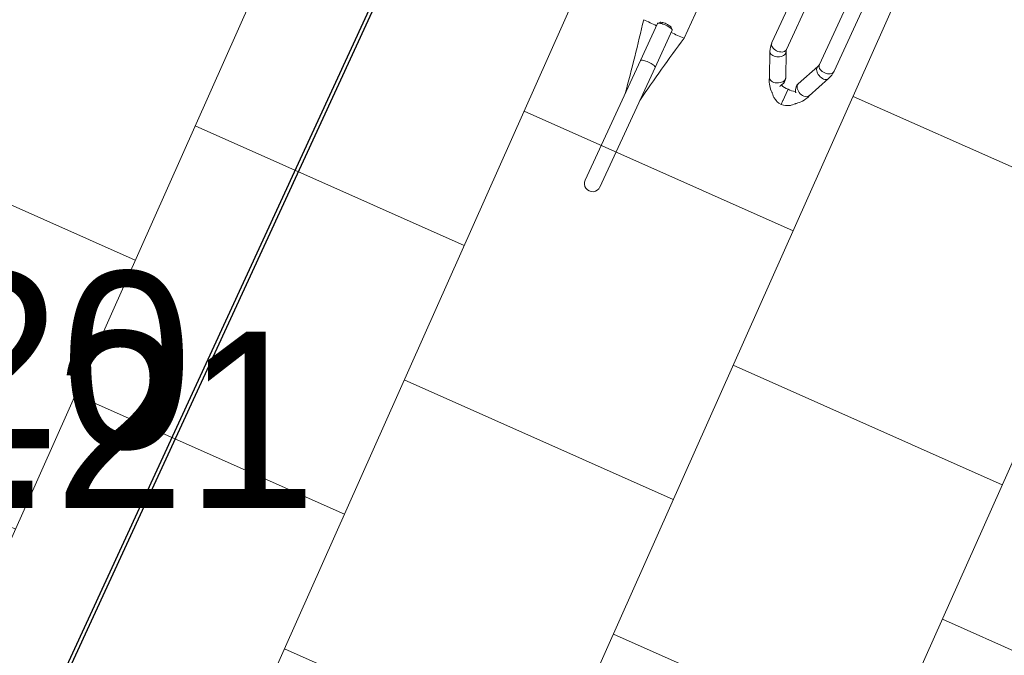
# Model space of a CAD drawing. Header units: metres. Extents: x 134157 to 138734, y 451157 to 455772.
# Tile 874 of 1056: x 136723.851 to 136725.188, y 454287.429 to 454288.293. Entities that reach past the tile are written whole.
import ezdxf

# ---------------------------------------------------------------- set-up
doc = ezdxf.new("R2010")
doc.units = ezdxf.units.M
doc.layers.add('-DR-alg-hulplijnen', color=210, linetype='Continuous', plot=False)
doc.layers.add('-DR-alg-hulplijnen kantverharding asflast nieuwe fietsstraat', color=7, linetype='Continuous', true_color=0xff9429, plot=False)
for name, color, linetype in [('-DR-bs-txt-hoogtemaat', 253, 'Continuous'), ('-DR-nw-inr-fietsparkeren Tulip Traverse', 2, 'Continuous'), ('-DR-nw-vh-kantverharding', 3, 'Continuous'), ('VELOPA-FIG15', 1, 'Continuous'), ('VELOPA-FIG25', 1, 'Continuous')]:
    doc.layers.add(name, color=color, linetype=linetype)
doc.layers.add('-DR-nw-gr-arc-gras', color=7, linetype='Continuous', true_color=0xb5d5a4)
doc.layers.add('-DR-nw-vh-arc-asfalt fietsstraat rood', color=7, linetype='Continuous', lineweight=9, true_color=0xdfbfc7)
doc.layers.add('-DR-nw-vh-arc-tegels 300x300x45', color=253, linetype='Continuous', lineweight=9)
doc.styles.add('Drong', font='txt', dxfattribs={"height": 1.8})
pattern_1 = [(115.335625, (136419.71802, 453326.2367), (-0.223681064, -0.105903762), [0.06, -0.187485]), (205.335625, (136419.71802, 453326.2367), (0.105903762, -0.223681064), [0.06, -0.187485])]

# ---------------------------------------------------------------- blocks, each defined once
blk = doc.blocks.new('Tulip Traverse voetplaat eenzijdig')
at = {"layer": '-DR-alg-hulplijnen', "ltscale": 30}
blk.add_lwpolyline([(3000, -1735), (3000, 190), (0, 190), (0, -1735)], close=True, dxfattribs=at)
at = {"layer": 'VELOPA-FIG15', "color": 252, "linetype": 'Continuous', "lineweight": 9, "flags": 128}
for points in [[(538, -296.7), (537.8, -298.1), (537.3, -299.3), (536.4, -300.5), (535.3, -301.6), (533.9, -302.5), (532.2, -303.2), (530.4, -303.7), (528.5, -304), (526.5, -304.1), (524.6, -303.9), (522.7, -303.5), (520.9, -302.9), (519.4, -302.1), (518.1, -301.1), (517.1, -299.9), (516.4, -298.7), (516, -297.4), (516, -296.7)], [(539.1, -301.9), (538.9, -303.2), (538.4, -304.6), (537.6, -306), (536.5, -307.3), (535.2, -308.6), (533.6, -309.7), (531.9, -310.6), (530.1, -311.4), (528.2, -311.9), (526.3, -312.1), (524.5, -312.2), (522.9, -312), (521.4, -311.5), (520.2, -310.8), (519.2, -309.9), (518.6, -308.9)], [(538.7, -300), (538.9, -300.6), (539.1, -301.9)], [(586.3, -300), (586.1, -300.6), (585.9, -301.9)], [(585.9, -301.9), (586.1, -303.2), (586.6, -304.6), (587.4, -306), (588.5, -307.3), (589.8, -308.6), (591.4, -309.7), (593.1, -310.6), (594.9, -311.4), (596.8, -311.9), (598.7, -312.1), (600.5, -312.2), (602.1, -312), (603.6, -311.5), (604.8, -310.8), (605.8, -309.9), (606.4, -308.9)], [(587, -296.7), (587.2, -298.1), (587.7, -299.3), (588.6, -300.5), (589.7, -301.6), (591.1, -302.5), (592.8, -303.2), (594.6, -303.7), (596.5, -304), (598.5, -304.1), (600.4, -303.9), (602.3, -303.5), (604.1, -302.9), (605.6, -302.1), (606.9, -301.1), (607.9, -299.9), (608.6, -298.7), (609, -297.4), (609, -296.7)], [(375, -390.9), (373, -391), (371.1, -391.1), (369.4, -391.3), (367.8, -391.6), (366.4, -391.9), (365.3, -392.3), (364.5, -392.8), (364.1, -393.2), (364, -393.6)], [(386, -393.6), (385.9, -393.2), (385.5, -392.8), (384.7, -392.3), (383.6, -391.9), (382.2, -391.6), (380.6, -391.3), (378.9, -391.1), (377, -391), (375, -390.9)]]:
    blk.add_lwpolyline(points, dxfattribs=at)
at = {"layer": 'VELOPA-FIG25', "color": 252, "linetype": 'Continuous', "lineweight": 9}
for p, q in [((405.2, -341.2), (405.2, -0.1)), ((516, -189), (516, -296.7)), ((538, -296.7), (538, -189)), ((587, -189), (587, -296.7)), ((609, -296.7), (609, -189)), ((553.1, -332.4), (538.7, -300)), ((586.3, -300), (571.9, -332.4)), ((518.6, -308.9), (532.9, -341.3)), ((592.1, -341.3), (606.4, -308.9)), ((553.2, -332.7), (553.1, -332.4)), ((571.9, -332.4), (571.8, -332.7)), ((364, -338.1), (364, -393.6)), ((366.8, -335.1), (364.3, -337.4)), ((385.7, -337.4), (383.2, -335.1)), ((386, -393.6), (386, -338.1)), ((562.5, -346.7), (562.5, -345)), ((562.5, -346.7), (562.5, -347.1)), ((562.5, -361.4), (562.5, -347.1)), ((562.5, -361.7), (562.5, -361.4)), ((562.5, -367.9), (562.5, -361.7)), ((364, -393.6), (364, -572.7)), ((386, -393.6), (386, -572.7))]:
    blk.add_line(p, q, dxfattribs=at)
at = {"layer": 'VELOPA-FIG25', "color": 252, "linetype": 'Continuous', "lineweight": 9, "flags": 128}
for points in [[(366.8, -335.1), (366.9, -335), (367.6, -334.6), (368.7, -334.3), (370, -334), (371.5, -333.8), (373.2, -333.6), (375, -333.6)], [(375, -333.6), (376.8, -333.6), (378.5, -333.8), (380, -334), (381.3, -334.3), (382.4, -334.6), (383.1, -335), (383.2, -335.1)], [(533, -341.3), (533.3, -342), (534.3, -343.1), (535.6, -343.9), (537.2, -344.4), (539, -344.6), (541, -344.6), (543, -344.2), (545, -343.6), (547, -342.7), (548.8, -341.5), (550.4, -340.2), (551.7, -338.8), (552.7, -337.3), (553.3, -335.8), (553.5, -334.3)], [(553.5, -334.3), (553.3, -332.9), (553, -332.4)], [(571.7, -333.1), (571.2, -335), (571, -337.3), (571.3, -339.4), (571.8, -341.1), (572.9, -343.5), (573.4, -344.3), (573.8, -344.9), (574, -345.3), (574, -345.3)], [(571.6, -334.3), (571.8, -332.9), (572, -332.4)], [(592, -341.3), (591.7, -342), (590.7, -343.1), (589.4, -343.9), (587.8, -344.4), (586, -344.6), (584, -344.6), (582, -344.2), (580, -343.6), (578, -342.7), (576.2, -341.5), (574.6, -340.2), (573.3, -338.8), (572.3, -337.3), (571.8, -335.8), (571.6, -334.3)], [(375, -335.4), (373, -335.4), (371.1, -335.6), (369.4, -335.8), (367.8, -336.1), (366.4, -336.4), (365.3, -336.8), (364.5, -337.2), (364.1, -337.7), (364, -338.1)], [(386, -338.1), (385.9, -337.7), (385.5, -337.2), (384.7, -336.8), (383.6, -336.4), (382.2, -336.1), (380.6, -335.8), (378.9, -335.6), (377, -335.4), (375, -335.4)], [(532.9, -341.1), (533.7, -344), (535.1, -347), (536.6, -349.5), (537.9, -351.4), (540.9, -354.8), (542.5, -356.4), (544, -357.7), (544.6, -358.3), (545.2, -358.8), (545.8, -359.4), (546.5, -360.2), (548.1, -361.8), (549.7, -363.1), (550.8, -363.9), (551.5, -364.3), (552.6, -364.9), (554.2, -365.7), (556.3, -366.6), (559.1, -367.4), (562.5, -367.9)], [(552.3, -342.7), (552.2, -342.9), (551.6, -343.9), (551, -345.1), (550.8, -345.9), (550.7, -346.2), (550.7, -346.2)], [(562.5, -367.9), (565.9, -367.4), (568.7, -366.6), (571.2, -365.5), (572.9, -364.7), (574, -364), (574.5, -363.6), (575.3, -363.1), (576.9, -361.8), (578.5, -360.2), (579.2, -359.4), (579.8, -358.8), (580.4, -358.3), (581, -357.7), (582.5, -356.4), (584.1, -354.8), (587.1, -351.4), (588.5, -349.5), (589.9, -347), (591.3, -344), (592.1, -341.1)]]:
    blk.add_lwpolyline(points, dxfattribs=at)
at = {"layer": 'VELOPA-FIG25', "color": 252, "linetype": 'Continuous', "lineweight": 9}
for centre, radius, start, end in [((546, -296.7), 29.9, 180.1465, 204.0079), ((546, -296.7), 8, 180.6237, 204.3373), ((579.2, -296.7), 7.81, 335.3701, 359.669), ((579.2, -296.7), 29.8, 335.9495, 359.8966), ((543.8, -337), 10.2, 326.0065, 22.3686), ((-2308.5, -892.7), 2710, 9.5497, 11.7415), ((359.7, 230.5), 571.9, 268.5109, 270.4289), ((3112.6, -902.9), 2765.1, 168.2804, 170.4286), ((391, 146.7), 488.1, 269.4088, 271.6564), ((559.8, -326.1), 19.1, 245.4192, 277.9826), ((564.9, -324.6), 20.6, 263.2008, 292.8484), ((375, -572.7), 11, 179.0855, 0.9145)]:
    blk.add_arc(centre, radius, start, end, dxfattribs=at)

msp = doc.modelspace()

# ---------------------------------------------------------------- hatches: boundary and pattern name
at = {"layer": '-DR-nw-gr-arc-gras', "transparency": 33554687}
h = msp.add_hatch(dxfattribs=at)
h.set_pattern_fill('AGR-BOLLEN', color=256, scale=0.1, pattern_type=2)
h.set_pattern_definition(pattern_1)
edge = h.paths.add_edge_path()
edge.add_arc((-7000776.8095, 3043164.5676), 7592527.9974, 340.05675056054, 340.05722562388)
edge.add_line((136455.7816, 453494.2543), (136455.1236, 453494.4934))
edge.add_arc((380495.2224, 364992.5484), 259592.3036, 160.066656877, 160.080445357)
edge.add_line((136433.8323, 453435.7615), (136433.8135, 453435.7683))
edge.add_line((136433.8135, 453435.7683), (136432.1795, 453431.2551))
edge.add_line((136432.1795, 453431.2551), (136432.1983, 453431.2483))
edge.add_line((136432.1983, 453431.2483), (136431.6776, 453429.8696))
edge.add_line((136431.6776, 453429.8696), (136432.3364, 453429.6312))
edge.add_line((136432.3364, 453429.6312), (136434.3093, 453435.0766))
h = msp.add_hatch(dxfattribs=at)
h.set_pattern_fill('AGR-BOLLEN', color=256, scale=0.1, pattern_type=2)
h.set_pattern_definition(pattern_1)
edge = h.paths.add_edge_path()
edge.add_line((136644.2753, 454017.4218), (136643.9351, 454016.4815))
edge.add_line((136643.9351, 454016.4815), (136643.8839, 454016.3403))
edge.add_line((136643.8839, 454016.3403), (136644.5422, 454016.1017))
edge.add_arc((1711333.9831, -116117.4265), 1674723.5818, 160.0956720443, 160.0966573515, ccw=False)
edge.add_line((136654.3469, 454043.1813), (136653.6889, 454043.4199))
edge.add_line((136653.6889, 454043.4199), (136653.6378, 454043.279))
edge.add_line((136653.6378, 454043.279), (136653.2975, 454042.3387))
edge.add_line((136653.2975, 454042.3387), (136644.2753, 454017.4218))
at = {"layer": '-DR-nw-vh-arc-asfalt fietsstraat rood', "transparency": 33554687}
h = msp.add_hatch(color=256, dxfattribs=at)
h.dxf.hatch_style = 1
edge = h.paths.add_edge_path()
edge.add_line((136621.1192, 453955.2347), (136699.2196, 454170.9218))
edge.add_arc((132463.7409, 455704.591), 4504.6, 340.0946501, 342.4755034)
edge.add_line((136759.2747, 454348.195), (136783.3161, 454424.3311))
edge.add_line((136783.3161, 454424.3311), (136779.3111, 454425.5958))
edge.add_line((136779.3111, 454425.5958), (136755.2697, 454349.4597))
edge.add_arc((132463.7409, 455704.591), 4500.4, 340.0946501, 342.4755034, ccw=False)
edge.add_line((136695.2705, 454172.3518), (136617.1701, 453956.6646))
edge.add_line((136617.1701, 453956.6646), (136621.1192, 453955.2347))
at = {"layer": '-DR-nw-vh-arc-tegels 300x300x45'}
h = msp.add_hatch(dxfattribs=at)
h.set_pattern_fill('AVH-TEGEL_200X200_HALFST', color=256, scale=2, angle=156, pattern_type=2)
h.set_pattern_definition([(156, (1.8467, -0.8534), (-0.44676551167, -0.0200144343), [0.4, -0.4]), (246, (1.8467, -0.8534), (0.36541818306, -0.16269465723), [])])
h.paths.add_polyline_path([(136726.7316, 454285.8039), (136727.3642, 454287.6261), (136719.1921, 454291.3711), (136718.3969, 454289.6309)])

# ---------------------------------------------------------------- linework, layer by layer
at = {"layer": '-DR-alg-hulplijnen kantverharding asflast nieuwe fietsstraat'}
for points in [[(136782.1872, 454454.7184), (136782.7811, 454444.4883, -0.091214), (136782.1102, 454439.1022), (136779.3722, 454430.4312, 0.080612), (136779.1407, 454428.8462), (136779.1651, 454427.3139, -0.080612), (136778.9337, 454425.7289), (136779.3111, 454425.5958), (136755.2697, 454349.4597, -0.010389), (136695.2705, 454172.3518), (136617.1701, 453956.6646), (136616.794, 453956.8008, -0.016644), (136615.5575, 453953.7113), (136612.5988, 453946.9774)], [(136782.1872, 454454.7184), (136782.7811, 454444.4883, -0.091214), (136782.1102, 454439.1022), (136779.3722, 454430.4312, 0.080612), (136779.1407, 454428.8462), (136779.1651, 454427.3139, -0.080612), (136778.9337, 454425.7289), (136779.3111, 454425.5958), (136755.2697, 454349.4597, -0.010389), (136695.2705, 454172.3518), (136617.1701, 453956.6646), (136616.794, 453956.8008, -0.016644), (136615.5575, 453953.7113), (136612.5988, 453946.9774)], [(136795.3186, 454446.8928, -0.11334), (136791.4409, 454440.3456), (136791.3771, 454440.2781, 0.112567), (136788.0051, 454434.5238), (136786.0473, 454428.3234, -0.080612), (136785.3265, 454426.8929), (136784.4184, 454425.6411, 0.080611), (136783.6976, 454424.2106), (136783.3161, 454424.3311), (136759.2747, 454348.195, -0.010389), (136699.2196, 454170.9218), (136621.1192, 453955.2347), (136621.4953, 453955.0985, 0.016644), (136620.467, 453951.9335), (136618.8898, 453946.4661, -0.016644)], [(136795.3186, 454446.8928, -0.11334), (136791.4409, 454440.3456), (136791.3771, 454440.2781, 0.112567), (136788.0051, 454434.5238), (136786.0473, 454428.3234, -0.080612), (136785.3265, 454426.8929), (136784.4184, 454425.6411, 0.080611), (136783.6976, 454424.2106), (136783.3161, 454424.3311), (136759.2747, 454348.195, -0.010389), (136699.2196, 454170.9218), (136621.1192, 453955.2347), (136621.4953, 453955.0985, 0.016644), (136620.467, 453951.9335), (136618.8898, 453946.4661, -0.016644)]]:
    msp.add_lwpolyline(points, format="xyb", dxfattribs=at)
at = {"layer": '-DR-nw-vh-kantverharding'}
for points in [[(136616.794, 453956.8008), (136617.1701, 453956.6646), (136695.2705, 454172.3518, 0.010389), (136755.2697, 454349.4597), (136779.3111, 454425.5958)], [(136783.8944, 454424.7311, 0.447201), (136784.2009, 454424.0517), (136785.5094, 454423.6385, -0.414203), (136785.7051, 454423.262), (136774.1273, 454386.5966, -0.414214), (136773.7509, 454386.4009), (136772.4159, 454386.8225, 0.414214), (136771.7885, 454386.4962), (136771.2164, 454384.6844, 0.414214), (136771.5427, 454384.0571), (136772.8777, 454383.6355, -0.414214), (136773.0734, 454383.2591), (136764.8079, 454357.0831, -0.414214), (136764.4314, 454356.8873), (136763.0964, 454357.3089, 0.414214), (136762.4691, 454356.9827), (136759.6562, 454348.0746, -0.010389), (136699.5957, 454170.7856), (136621.4953, 453955.0985, 0.016644), (136620.467, 453951.9335), (136618.8898, 453946.4661, -0.016644)], [(136621.4953, 453955.0985), (136621.1192, 453955.2347), (136699.2196, 454170.9218, 0.010389), (136759.2747, 454348.195), (136783.3161, 454424.3311)]]:
    msp.add_lwpolyline(points, format="xyb", dxfattribs=at)

# ---------------------------------------------------------------- block references
at = {"layer": '-DR-nw-inr-fietsparkeren Tulip Traverse', "xscale": 0.001, "yscale": 0.001, "zscale": 0.001, "rotation": 335.2641229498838}
msp.add_blockref('Tulip Traverse voetplaat eenzijdig', (136721.8081, 454290.0003), dxfattribs=at)
at = {"layer": '-DR-nw-vh-kantverharding', "xscale": 0.001, "yscale": 0.001, "zscale": 0.001, "rotation": 335.2641229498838}
msp.add_blockref('Tulip Traverse voetplaat eenzijdig', (136724.5283, 454288.7471), dxfattribs=at)

# ---------------------------------------------------------------- texts
at = {"layer": '-DR-bs-txt-hoogtemaat', "color": 253, "char_height": 0.24, "attachment_point": 7, "style": 'Drong'}
for s, insert in [('2.20', (136723.461, 454287.707, 2.201)), ('2.21', (136723.63, 454287.629, 2.211))]:
    msp.add_mtext(s, dxfattribs=dict(at, insert=insert))

doc.saveas('drawing.dxf')
